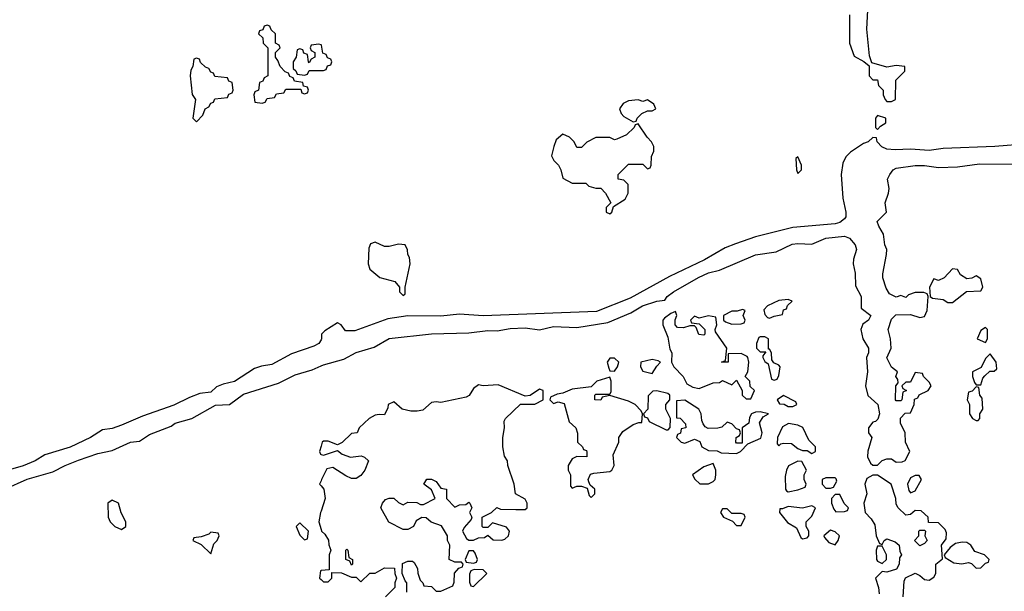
# Model space of a CAD drawing. Header units: inches. Extents: x 2701323 to 2964515, y 494916 to 722124.
# Tile 273 of 656: x 2818717 to 2822910, y 611754 to 614190. Entities that reach past the tile are written whole.
import ezdxf

# ---------------------------------------------------------------- set-up
doc = ezdxf.new("R2010")
doc.units = ezdxf.units.IN
doc.header["$MEASUREMENT"] = 0
doc.layers.add('C8611', color=7, linetype='Continuous')
doc.layers.add('C8621', color=7, linetype='Continuous')

msp = doc.modelspace()

# ---------------------------------------------------------------- linework, layer by layer
at = {"layer": 'C8611', "color": 2, "elevation": 2}
for points in [[(2819770, 614166), (2819758, 614162), (2819752.7, 614147.3), (2819738, 614142), (2819734, 614130), (2819752.7, 614112.7), (2819754, 614090), (2819774, 614070), (2819774, 613950), (2819758, 613942), (2819752.7, 613927.3), (2819738, 613922), (2819734, 613890), (2819718, 613882), (2819714, 613870), (2819718, 613838), (2819750, 613834), (2819762, 613838), (2819770, 613854), (2819802, 613858), (2819810, 613874), (2819842, 613878), (2819850, 613894), (2819914, 613894), (2819918, 613878), (2819930, 613874), (2819942, 613878), (2819946, 613890), (2819942, 613902), (2819926, 613906), (2819922, 613922), (2819887.3, 613927.3), (2819882, 613942), (2819867.3, 613947.3), (2819862, 613962), (2819847.3, 613967.3), (2819826, 613990), (2819816.4, 614016.4), (2819806, 614030), (2819806, 614050), (2819826, 614070), (2819822, 614082), (2819806, 614090), (2819806, 614130), (2819787.3, 614147.3), (2819782, 614162)], [(2819470, 614026), (2819458, 614022), (2819454, 613990), (2819445.4, 613974.6), (2819442, 613950), (2819451.6, 613871.6), (2819464.7, 613850), (2819454, 613770), (2819470, 613754), (2819496.4, 613783.6), (2819506, 613810), (2819522, 613818), (2819530, 613834), (2819542, 613838), (2819547.3, 613852.7), (2819602, 613858), (2819607.3, 613872.7), (2819622, 613878), (2819626, 613890), (2819622, 613922), (2819607.3, 613927.3), (2819602, 613942), (2819547.3, 613947.3), (2819542, 613962), (2819530, 613966), (2819522, 613982), (2819507.3, 613987.3), (2819487.3, 614007.3), (2819482, 614022)], [(2819110, 612142), (2819092, 612130), (2819094, 612070), (2819102, 612050), (2819122, 612030), (2819150, 612018), (2819168, 612030), (2819168, 612050), (2819148.4, 612088.4), (2819138, 612130)], [(2819910, 612046), (2819894, 612030), (2819910, 611994), (2819930, 611974), (2819942, 611978), (2819946, 612010)], [(2819530, 612006), (2819522, 611998), (2819490, 611986), (2819458, 611982), (2819454, 611970), (2819490, 611954), (2819530, 611914), (2819544, 611956), (2819558, 611970), (2819566, 611990), (2819562, 612002)]]:
    msp.add_lwpolyline(points, close=True, dxfattribs=at)
for points in [[(2820000, 614082.7), (2819990, 614086), (2819958, 614082), (2819954, 614070), (2819958, 614058), (2819974, 614050), (2819974, 614030), (2819958, 614022), (2819950, 614006), (2819946, 614010), (2819942, 614042), (2819927.3, 614047.3), (2819922, 614062), (2819910, 614066), (2819898, 614062), (2819894, 614030), (2819882, 614010), (2819882, 613982), (2819892.7, 613972.7), (2819898, 613958), (2819930, 613954), (2819942, 613958), (2819950, 613974), (2820000, 613974)], [(2820000, 612826.4), (2819991, 612810), (2819970, 612798), (2819873.8, 612766.2), (2819790, 612720.5), (2819746.8, 612713.2), (2819717.1, 612702.9), (2819631.3, 612648.7), (2819582.6, 612637.4), (2819555.1, 612624.9), (2819530, 612602.7), (2819483.7, 612596.3), (2819439.5, 612580.5), (2819372.7, 612547.3), (2819239, 612501), (2819150, 612462), (2819110, 612448.2), (2819070, 612442.7), (2819018.8, 612410), (2818931.5, 612368.5), (2818823.8, 612336.2), (2818782.8, 612310), (2818731.8, 612288.2), (2818637.6, 612262.4)], [(2818653.2, 612190), (2818748.2, 612231.8), (2818857.5, 612262.5), (2818909.8, 612290.2), (2818967.2, 612312.8), (2819050, 612341.3), (2819110, 612354.4), (2819188.7, 612390), (2819226.8, 612393.2), (2819270, 612422), (2819361.6, 612458.4), (2819379, 612470), (2819450, 612490.4), (2819550, 612546.8), (2819610, 612550.5), (2819670, 612594), (2819819.1, 612640.9), (2819890, 612676), (2819962, 612698), (2820000, 612715)], [(2820000, 612372.5), (2819994, 612350), (2819998, 612338), (2820000, 612337.3)], [(2820000, 612225), (2819994, 612210), (2820000, 612203.3)], [(2820000, 612096), (2819998, 612090), (2819991.3, 612050), (2820000, 612017.5)], [(2820000, 611842.2), (2819998, 611842), (2819994, 611810), (2820000, 611804)]]:
    msp.add_lwpolyline(points, dxfattribs=at)
at = {"layer": 'C8621', "color": 2, "elevation": 2}
for points in [[(2822251, 614210), (2822251, 614090), (2822270, 614034), (2822312, 614012), (2822334, 613994), (2822334, 613950), (2822350, 613934), (2822370, 613934), (2822374, 613910), (2822394, 613890), (2822394, 613870), (2822402, 613850), (2822410, 613842), (2822430, 613842), (2822446, 613850), (2822448.4, 613931.6), (2822486, 613970), (2822486, 613990), (2822450, 613995.3), (2822410, 613988), (2822346, 614006), (2822336.4, 614036.4), (2822324, 614150), (2822329.2, 614230.8)], [(2820000, 613974), (2820010, 613974), (2820022, 613978), (2820027.3, 613992.7), (2820042, 613998), (2820046, 614010), (2820042, 614022), (2820027.3, 614027.3), (2820022, 614042), (2820007.3, 614047.3), (2820002, 614082), (2820000, 614082.7)], [(2823010, 613661.3), (2822870, 613649.7), (2822650, 613641.3), (2822590, 613633), (2822510, 613638.4), (2822444.9, 613635.1), (2822410, 613638.4), (2822387.8, 613647.8), (2822368, 613670), (2822366, 613686), (2822350, 613688), (2822330.9, 613669.1), (2822310, 613662), (2822254.6, 613625.4), (2822235.1, 613604.9), (2822222, 613578), (2822215.5, 613530), (2822221.6, 613430), (2822234.9, 613370), (2822234.6, 613350), (2822230, 613340.9), (2822210, 613325.1), (2822190, 613319.6), (2822010, 613304.2), (2821850, 613264.7), (2821764.8, 613235.2), (2821721.7, 613218.3), (2821633.1, 613166.9), (2821483.8, 613096.2), (2821316.9, 613003.1), (2821173.8, 612946.2), (2820690, 612928.2), (2820590, 612934.5), (2820510, 612926.3), (2820370, 612927.6), (2820285.1, 612914.9), (2820144.2, 612864.2), (2820104.7, 612864.7), (2820086, 612890), (2820070, 612898), (2820016, 612864), (2820002, 612850), (2820002, 612830), (2820000, 612826.4)], [(2820000, 612715), (2820010, 612719.5), (2820096.6, 612743.4), (2820150, 612772.2), (2820225.8, 612794.2), (2820290, 612832), (2820470, 612851.8), (2820630, 612855.8), (2820710, 612865.3), (2820750, 612864.4), (2820806.2, 612873.8), (2820870, 612877), (2820930, 612868.2), (2820990, 612882), (2821090, 612878.4), (2821220.8, 612899.2), (2821319.3, 612940.7), (2821369.7, 612970.3), (2821430, 612990.4), (2821464.7, 612995.3), (2821474, 613010), (2821501.2, 613030), (2821608.2, 613091.8), (2821650, 613110.5), (2821696.9, 613123.1), (2821850, 613188.4), (2821938.7, 613201.3), (2822007.2, 613232.8), (2822030, 613236.5), (2822090, 613232.7), (2822150, 613258.7), (2822230, 613267.7), (2822250, 613258.8), (2822274.8, 613230), (2822281, 613210), (2822267.3, 613170), (2822266.8, 613150), (2822275.5, 613110), (2822276, 613056), (2822301, 613010), (2822301, 612961), (2822342, 612930), (2822332, 612910), (2822307.5, 612892.5), (2822299.1, 612870), (2822307.7, 612830), (2822331.3, 612790), (2822331, 612770), (2822322.8, 612750), (2822327.7, 612690), (2822319.1, 612630), (2822328.3, 612588.3), (2822372, 612550), (2822378, 612510), (2822372, 612488), (2822362, 612478), (2822350, 612475.3), (2822332, 612450), (2822332, 612430), (2822346, 612410), (2822328.1, 612351.9), (2822327.7, 612327.7), (2822340.5, 612300.5), (2822350, 612291), (2822370, 612291), (2822390, 612310.8), (2822410, 612318.8), (2822430, 612318), (2822450, 612304.7), (2822474.6, 612305.4), (2822488.4, 612311.6), (2822508, 612350), (2822488.7, 612390), (2822488, 612430), (2822468, 612470), (2822468.4, 612491.6), (2822487.3, 612512.7), (2822510, 612514), (2822526, 612550), (2822527.3, 612572.7), (2822542, 612578), (2822548, 612592), (2822586, 612610), (2822598, 612630), (2822590, 612646), (2822566, 612670), (2822562, 612682), (2822530, 612686), (2822510, 612646), (2822490, 612646), (2822474, 612630), (2822478, 612618), (2822494, 612610), (2822478, 612602), (2822474, 612570), (2822470, 612566), (2822450, 612566), (2822446, 612570), (2822448, 612630), (2822458, 612642), (2822456.4, 612656.4), (2822448, 612670), (2822455.3, 612690), (2822428.9, 612708.9), (2822409.1, 612749.1), (2822428, 612790), (2822426, 612830), (2822415.3, 612870), (2822430, 612914), (2822448, 612932), (2822510, 612934), (2822550, 612921), (2822570, 612924.7), (2822582, 612950), (2822586, 613010), (2822582, 613022), (2822567.3, 613027.3), (2822530, 613028), (2822502, 613018), (2822490, 613006), (2822470, 613015.3), (2822450, 613008), (2822421.2, 613021.2), (2822406.3, 613046.3), (2822392.7, 613090), (2822392.9, 613107.1), (2822408.9, 613188.9), (2822409, 613210), (2822401.2, 613230), (2822395.5, 613275.5), (2822375.3, 613310), (2822369, 613330), (2822408, 613370), (2822402, 613410), (2822417.2, 613450), (2822419, 613470), (2822413.2, 613510), (2822422.7, 613530), (2822436, 613550), (2822450, 613557.6), (2822530, 613568.5), (2822570, 613568.5), (2822630, 613560.4), (2822710, 613563), (2822803.8, 613576.2), (2822970, 613574)], [(2820366, 611750), (2820366, 611790), (2820358, 611798), (2820346, 611830), (2820347.3, 611872.7), (2820370, 611882), (2820390, 611882), (2820396.9, 611876.9), (2820411.3, 611851.3), (2820411.6, 611831.6), (2820422, 611802), (2820434, 611790), (2820438, 611778), (2820470, 611774), (2820490, 611754), (2820510, 611754), (2820562, 611778), (2820567.3, 611792.7), (2820568, 611832), (2820587.3, 611852.7), (2820602, 611858), (2820606, 611870), (2820598, 611878), (2820570, 611878), (2820546, 611890), (2820548, 611950), (2820538, 611970), (2820538, 611990), (2820513.6, 612033.6), (2820468.4, 612048.4), (2820447.3, 612067.3), (2820430, 612068), (2820405.4, 612054.6), (2820394, 612030), (2820370, 612018), (2820350, 612018), (2820289.2, 612049.2), (2820255.3, 612110), (2820262, 612130), (2820274.6, 612145.4), (2820290, 612151.3), (2820310, 612151.3), (2820330, 612132), (2820350, 612122), (2820370, 612134), (2820408, 612132), (2820423.6, 612123.6), (2820436.4, 612123.6), (2820486, 612150), (2820470, 612186), (2820438, 612210), (2820450, 612232), (2820470, 612232), (2820490, 612222), (2820510, 612194), (2820534, 612190), (2820534, 612150), (2820570, 612112), (2820590, 612122), (2820616.4, 612123.6), (2820630, 612134), (2820634, 612130), (2820642, 612110), (2820632, 612090), (2820642, 612070), (2820639.6, 612060.4), (2820610, 612026), (2820602, 612010), (2820619.6, 611979.6), (2820630, 611972), (2820650, 611972), (2820670, 611982), (2820696.4, 611983.6), (2820710, 611994), (2820732.7, 611972.7), (2820770, 611971.3), (2820783.1, 611976.9), (2820798, 611990), (2820802, 612010), (2820790, 612028), (2820730, 612046), (2820710, 612026), (2820690, 612026), (2820686, 612030), (2820686, 612070), (2820726, 612090), (2820748.4, 612111.6), (2820764.7, 612104.7), (2820830, 612102), (2820870, 612102), (2820878, 612110), (2820878, 612130), (2820870, 612146), (2820828, 612170), (2820822, 612210), (2820795.3, 612290), (2820794, 612310), (2820782, 612330), (2820774, 612370), (2820774, 612410), (2820782, 612450), (2820780.4, 612479.6), (2820786, 612490), (2820850, 612552), (2820910, 612552), (2820946, 612570), (2820946, 612610), (2820930, 612615.3), (2820890, 612588), (2820870, 612586), (2820754.6, 612634.6), (2820690, 612629), (2820670, 612634), (2820650, 612618), (2820631, 612589), (2820618.8, 612581.2), (2820510, 612559), (2820490, 612562), (2820470, 612558), (2820434, 612526), (2820410, 612521.2), (2820382, 612522), (2820346, 612530), (2820310, 612562), (2820286, 612550), (2820284.7, 612535.3), (2820270, 612506), (2820248, 612508), (2820230, 612504), (2820204.7, 612490), (2820162, 612450), (2820154, 612430), (2820130, 612426), (2820090, 612388), (2820070, 612378), (2820030, 612394), (2820010, 612394), (2820004.7, 612390), (2820000, 612372.5)], [(2820000, 612337.3), (2820010, 612334), (2820070, 612354), (2820090, 612338), (2820125.4, 612325.4), (2820171.1, 612331.1), (2820185.4, 612325.4), (2820202, 612310), (2820186, 612270), (2820170, 612248), (2820150, 612235.3), (2820130, 612235.3), (2820105.6, 612245.6), (2820050, 612282), (2820024.7, 612275.3), (2820002, 612230), (2820000, 612225)], [(2822479, 611730), (2822483.1, 611796.9), (2822488.7, 611811.3), (2822530, 611832), (2822550, 611822), (2822570, 611804.7), (2822590, 611802), (2822610, 611814), (2822618, 611830), (2822618, 611870), (2822647.3, 611892.7), (2822642, 611950), (2822662, 611978), (2822663.1, 612003.1), (2822658, 612018), (2822630, 612046), (2822587.3, 612047.3), (2822586, 612070), (2822556.4, 612096.4), (2822530, 612098), (2822510, 612082), (2822490, 612078), (2822458, 612110), (2822450, 612126), (2822448.7, 612150), (2822428, 612210), (2822370, 612249), (2822350, 612249), (2822324.9, 612235.1), (2822316, 612210), (2822324.7, 612170), (2822311.3, 612130), (2822318, 612090), (2822343.5, 612063.5), (2822358, 612038), (2822364.7, 611990), (2822378, 611958), (2822390, 611954), (2822398, 611970), (2822410, 611978), (2822445.4, 611965.4), (2822462, 611950), (2822464.7, 611924.7), (2822472, 611910), (2822463.6, 611896.4), (2822462, 611870), (2822451.3, 611848.7), (2822410, 611835.3), (2822390, 611838), (2822362, 611810), (2822374.8, 611770), (2822376.8, 611743.2)], [(2820000, 612203.3), (2820012, 612190), (2820018, 612150), (2820000, 612096)], [(2820000, 612017.5), (2820002, 612010), (2820016.9, 611996.9), (2820031.6, 611971.6), (2820032.7, 611952.7), (2820042, 611930), (2820034, 611910), (2820034, 611846), (2820000, 611842.2)], [(2820000, 611804), (2820010, 611794), (2820030, 611794), (2820046, 611810), (2820046, 611834), (2820087.3, 611832.7), (2820130, 611814), (2820150, 611814), (2820170, 611794), (2820208.4, 611831.6), (2820230, 611832), (2820270, 611854), (2820312.7, 611852.7), (2820314, 611830), (2820322, 611810), (2820314, 611790), (2820314, 611770), (2820274, 611730)]]:
    msp.add_lwpolyline(points, dxfattribs=at)
for points in [[(2821390, 613848), (2821370, 613842), (2821350, 613848), (2821310, 613844), (2821287.1, 613832.9), (2821271.3, 613810), (2821278, 613790), (2821290, 613778), (2821330, 613754), (2821342, 613758), (2821346, 613770), (2821366, 613790), (2821390, 613802), (2821410, 613802), (2821426, 613810), (2821418, 613830)], [(2822370, 613782), (2822361, 613770), (2822362, 613730), (2822370, 613722), (2822383.1, 613736.9), (2822406, 613750), (2822406, 613770)], [(2821350, 613746), (2821338, 613742), (2821334, 613730), (2821301, 613699), (2821259.6, 613680.4), (2821250, 613678), (2821230, 613688), (2821170, 613688), (2821131.6, 613668.4), (2821110, 613646), (2821090, 613646), (2821078, 613670), (2821058, 613690), (2821030, 613702), (2821002, 613678), (2820990.9, 613649.1), (2820981, 613610), (2820991.3, 613590), (2821012, 613570), (2821022, 613550), (2821030, 613514), (2821070, 613494), (2821127.3, 613492.7), (2821141, 613481), (2821170, 613472), (2821191.3, 613471.3), (2821210.9, 613450.9), (2821234, 613410), (2821214, 613390), (2821214, 613370), (2821230, 613362), (2821238, 613370), (2821246, 613394), (2821294.6, 613425.4), (2821308.7, 613450), (2821308, 613488), (2821290, 613506), (2821266, 613510), (2821266, 613530), (2821310, 613574), (2821370, 613574), (2821390, 613554), (2821402, 613558), (2821406, 613570), (2821407.3, 613607.3), (2821418, 613630), (2821418, 613650), (2821408, 613670), (2821389.1, 613689.1)], [(2822030, 613606), (2822022, 613598), (2822024.7, 613550), (2822030, 613534), (2822046, 613550), (2822046, 613570)], [(2820230, 613241.2), (2820210, 613235.3), (2820203.5, 613216.5), (2820201, 613150), (2820207.5, 613127.5), (2820250.9, 613090.9), (2820314, 613074), (2820334, 613050), (2820334, 613030), (2820350, 613014), (2820358, 613022), (2820358, 613050), (2820379, 613150), (2820377.2, 613177.2), (2820369, 613190), (2820368.7, 613208.7), (2820358, 613230), (2820330, 613234), (2820290, 613224), (2820270, 613224)], [(2822690, 613128), (2822654, 613090), (2822630, 613078), (2822610, 613086), (2822592, 613050), (2822594, 613010), (2822603.6, 613003.6), (2822650, 612998), (2822670, 612984.7), (2822690, 612984.7), (2822748.4, 613031.6), (2822810, 613034), (2822818, 613050), (2822810, 613086), (2822790, 613098), (2822771.6, 613088.4), (2822750, 613086), (2822723.1, 613103.1), (2822710, 613126)], [(2821990, 612998), (2821950, 612994), (2821902, 612970), (2821886, 612954), (2821890, 612934), (2821901, 612921), (2821910, 612918), (2821930, 612926), (2821966, 612934), (2821970, 612954), (2821982, 612958), (2821987.3, 612972.7), (2822006, 612990)], [(2821510, 612946), (2821490, 612938), (2821462.5, 612917.5), (2821456, 612910), (2821456, 612890), (2821477.3, 612837.3), (2821486, 612786), (2821494, 612770), (2821492, 612730), (2821502, 612710), (2821542, 612670), (2821558, 612638), (2821583.6, 612623.6), (2821610, 612618), (2821670, 612642), (2821696.4, 612643.6), (2821710, 612652), (2821750, 612634), (2821770, 612654), (2821794, 612610), (2821794, 612590), (2821810, 612574), (2821830, 612574), (2821846, 612610), (2821827.3, 612627.3), (2821826, 612650), (2821806, 612670), (2821818, 612690), (2821822, 612730), (2821818, 612750), (2821815.3, 612755.3), (2821790, 612768), (2821734, 612766), (2821734, 612730), (2821706, 612730), (2821722, 612738), (2821728, 612790), (2821680.4, 612860.4), (2821678, 612870), (2821686, 612890), (2821682, 612922), (2821650, 612928), (2821610, 612918), (2821590, 612926), (2821574, 612910), (2821578, 612898), (2821610, 612894), (2821634, 612870), (2821634, 612850), (2821630, 612846), (2821608.9, 612848.9), (2821598, 612878), (2821590, 612886), (2821570, 612886), (2821543.6, 612876.4), (2821518, 612878), (2821508.7, 612890), (2821508.4, 612911.6), (2821515.3, 612930)], [(2821795.3, 612955.3), (2821772, 612948), (2821750, 612948), (2821714, 612930), (2821714, 612910), (2821722, 612902), (2821750, 612892), (2821790, 612894), (2821802, 612898), (2821806, 612910), (2821798, 612930), (2821806, 612950)], [(2822830, 612878), (2822810, 612866), (2822794, 612830), (2822830, 612814), (2822838, 612830), (2822838, 612870)], [(2821890, 612838), (2821870, 612838), (2821864.7, 612835.3), (2821854, 612810), (2821854, 612790), (2821870, 612774), (2821894, 612774), (2821882, 612758), (2821882, 612750), (2821890, 612734), (2821903.6, 612723.6), (2821918, 612658), (2821930, 612654), (2821942, 612658), (2821950, 612674), (2821955.3, 612710), (2821950, 612718), (2821928, 612728), (2821920.4, 612740.4), (2821918, 612770), (2821910, 612786), (2821906, 612786), (2821906, 612830)], [(2821250, 612748), (2821230, 612748), (2821218, 612730), (2821225.4, 612705.4), (2821230, 612694), (2821250, 612692), (2821262, 612710), (2821268, 612730)], [(2821410, 612742), (2821362, 612730), (2821361, 612710), (2821370, 612692), (2821410, 612682), (2821430, 612714), (2821446, 612730), (2821436.4, 612736.4)], [(2822850, 612766), (2822830, 612746), (2822812, 612708), (2822774, 612690), (2822774, 612670), (2822783.6, 612643.6), (2822790, 612634), (2822810, 612634), (2822818, 612662), (2822827.3, 612672.7), (2822848.4, 612691.6), (2822867.3, 612692.7), (2822878, 612702), (2822875.3, 612730)], [(2821230, 612666), (2821174, 612650), (2821150, 612626), (2821070, 612615.3), (2821030, 612598), (2821005.4, 612594.6), (2820978, 612582), (2820974, 612570), (2820990, 612554), (2821010, 612562), (2821034.8, 612554.8), (2821056.9, 612476.9), (2821084.7, 612450), (2821091.6, 612428.4), (2821092, 612390), (2821114, 612370), (2821118, 612358), (2821130, 612354), (2821132.7, 612347.3), (2821132.7, 612327.3), (2821090, 612328), (2821070, 612318), (2821052, 612290), (2821052, 612270), (2821062, 612250), (2821062, 612202), (2821070, 612194), (2821090, 612202), (2821110, 612202), (2821134, 612194), (2821142, 612162), (2821150, 612154), (2821166, 612170), (2821166, 612190), (2821146, 612206), (2821140.4, 612220.4), (2821138, 612230), (2821147.3, 612252.7), (2821162, 612258), (2821230, 612264.7), (2821238, 612270), (2821248.7, 612290), (2821244.7, 612335.3), (2821268, 612390), (2821268, 612410), (2821285.6, 612434.4), (2821330, 612464.7), (2821354, 612474), (2821366, 612474), (2821368.7, 612510), (2821363.1, 612523.1), (2821338, 612550), (2821310, 612564), (2821230, 612588), (2821198, 612582), (2821191.6, 612568.4), (2821166, 612570), (2821166, 612590), (2821170, 612594), (2821230, 612594), (2821235.3, 612604.7), (2821235.3, 612650)], [(2821430, 612608), (2821412.7, 612607.3), (2821392.7, 612587.3), (2821392, 612530), (2821374, 612510), (2821378, 612498), (2821390, 612494), (2821398, 612478), (2821470, 612442), (2821478, 612442), (2821487.3, 612452.7), (2821488, 612490), (2821468, 612530), (2821468, 612550), (2821486, 612570), (2821486, 612590), (2821476.4, 612596.4)], [(2822790, 612626), (2822772.7, 612607.3), (2822758, 612602), (2822752, 612570), (2822762, 612550), (2822762, 612510), (2822774, 612490), (2822790, 612482), (2822798, 612482), (2822806, 612490), (2822806, 612510), (2822818, 612530), (2822816.4, 612576.4), (2822806, 612590), (2822802, 612622)], [(2821550, 612568), (2821514, 612566), (2821514, 612494), (2821530, 612492), (2821552.7, 612467.3), (2821554, 612450), (2821534, 612446), (2821531.6, 612428.4), (2821518, 612422), (2821514, 612410), (2821534, 612390), (2821550, 612384.7), (2821590, 612402), (2821612.7, 612392.7), (2821622, 612370), (2821650, 612354), (2821687.3, 612352.7), (2821704.7, 612344.7), (2821770, 612342), (2821786, 612350), (2821818, 612382), (2821873.2, 612406.8), (2821879, 612430), (2821868, 612472), (2821883.1, 612496.9), (2821906, 612510), (2821870, 612519), (2821850, 612518), (2821834, 612510), (2821825.4, 612494.6), (2821822, 612470), (2821794, 612450), (2821794, 612386), (2821770, 612386), (2821766, 612390), (2821768, 612410), (2821782, 612418), (2821786, 612430), (2821782, 612442), (2821770, 612446), (2821750, 612468), (2821730, 612475.3), (2821706.4, 612453.6), (2821690, 612448.7), (2821648.4, 612448.4), (2821635.3, 612455.3), (2821628, 612468), (2821622, 612482), (2821619.3, 612510), (2821608.7, 612530)], [(2821970, 612588), (2821942, 612570), (2821952.7, 612552.7), (2821972, 612552), (2821990, 612542), (2822010, 612542), (2822026, 612550), (2822022, 612562)], [(2821991.3, 612468.7), (2821965.4, 612454.6), (2821944.7, 612410), (2821942, 612382), (2821950, 612374), (2821958, 612382), (2821970, 612384.7), (2822003.6, 612383.6), (2822030, 612362), (2822050, 612354), (2822070, 612354), (2822090, 612342), (2822106, 612350), (2822106, 612370), (2822078, 612398), (2822052, 612452), (2822030, 612462.7)], [(2821670, 612298), (2821630, 612284), (2821582, 612250), (2821591.6, 612231.6), (2821612.7, 612212.7), (2821650, 612212), (2821670, 612222), (2821678, 612230), (2821682, 612250), (2821682, 612270)], [(2822030, 612308), (2821991.6, 612288.4), (2821982, 612270), (2821976.9, 612243.1), (2821978, 612190), (2821982.8, 612182.8), (2821990, 612178), (2822030, 612186), (2822062, 612198), (2822066, 612210), (2822058, 612230), (2822058, 612250), (2822068, 612270), (2822047.3, 612307.3)], [(2822190, 612238), (2822150, 612238), (2822134, 612230), (2822134, 612210), (2822150, 612194), (2822170, 612194), (2822182, 612198), (2822196.4, 612223.6), (2822194, 612234)], [(2822530, 612248), (2822510, 612238), (2822498, 612210), (2822503.6, 612183.6), (2822510, 612174), (2822530, 612182), (2822558, 612230), (2822547.3, 612247.3)], [(2822210, 612166), (2822190, 612166), (2822174, 612150), (2822174, 612130), (2822183.6, 612103.6), (2822192.7, 612092.7), (2822230, 612094), (2822242, 612098), (2822246, 612110), (2822228.4, 612128.4)], [(2821730, 612106), (2821710, 612106), (2821702, 612090), (2821714, 612070), (2821752.7, 612052.7), (2821770, 612034), (2821790, 612034), (2821806, 612070), (2821802, 612082), (2821790, 612086), (2821750, 612086)], [(2822090, 612118), (2822051.1, 612108.9), (2821990, 612115.3), (2821966, 612106), (2821954, 612106), (2821952, 612090), (2821987.3, 612047.3), (2822024.7, 612024.7), (2822042.8, 611982.8), (2822050, 611978), (2822070, 611982), (2822078, 611990), (2822078, 612010), (2822066, 612030), (2822066, 612050), (2822090, 612074), (2822106, 612110)], [(2822170, 612015.3), (2822142, 611990), (2822143.6, 611983.6), (2822162, 611962), (2822190, 611952), (2822202, 611970), (2822208, 611990), (2822190, 612008)], [(2822550, 611948), (2822528, 611970), (2822546, 611990), (2822546, 612010), (2822550, 612014), (2822570, 612014), (2822574, 612010), (2822572, 611990), (2822582, 611970), (2822570, 611958)], [(2820130, 611866), (2820122, 611882), (2820106, 611890), (2820106, 611930), (2820110, 611934), (2820114, 611930), (2820118, 611898), (2820134, 611890), (2820134, 611870)], [(2822390, 611946), (2822370, 611946), (2822364.7, 611930), (2822366, 611890), (2822370, 611882), (2822390, 611872), (2822408, 611890), (2822408, 611910)], [(2822730, 611964), (2822702, 611958), (2822679.6, 611940.4), (2822654, 611910), (2822658, 611898), (2822695.3, 611875.3), (2822728.9, 611871.1), (2822756.9, 611876.9), (2822770, 611872), (2822790, 611852), (2822810, 611854), (2822830, 611874), (2822842, 611878), (2822846, 611890), (2822826, 611910), (2822784, 611924), (2822768, 611950), (2822750, 611962)], [(2820650, 611926), (2820630, 611926), (2820614, 611890), (2820618, 611878), (2820650, 611874), (2820662, 611878), (2820666, 611890), (2820656.4, 611916.4)], [(2820652.7, 611847.3), (2820638, 611842), (2820632.7, 611827.3), (2820632.7, 611792.7), (2820638, 611778), (2820650, 611774), (2820706, 611830), (2820690, 611846)]]:
    msp.add_lwpolyline(points, close=True, dxfattribs=at)

doc.saveas('drawing.dxf')
